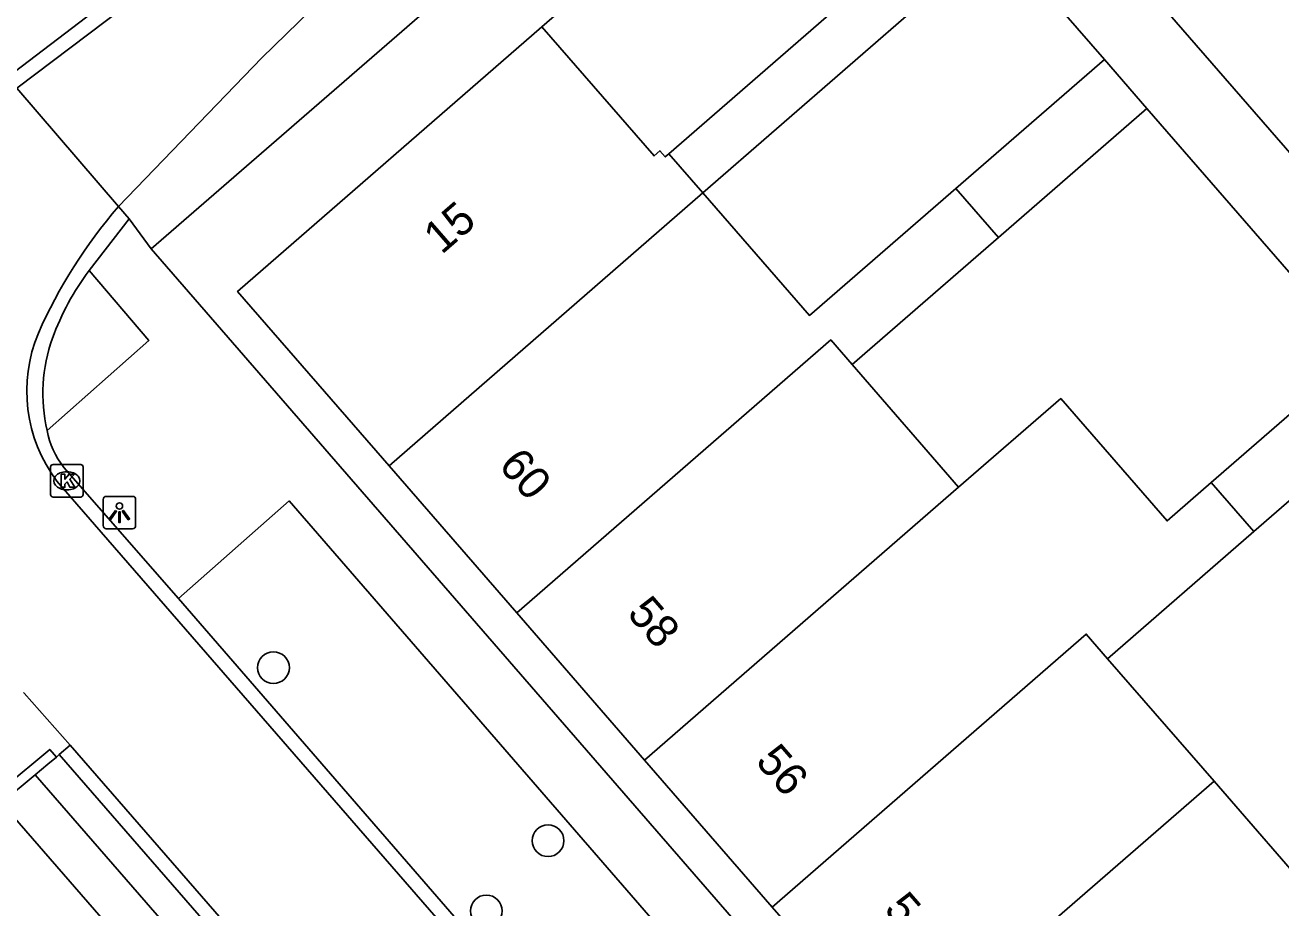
# Model space of a CAD drawing. Extents: x 155888 to 156864, y 383882 to 384671.
# Drawn here: x 156528.65 to 156567.31, y 384038.66 to 384065.85 of the extents above; entities that cross this region are included whole.
import ezdxf

# ---------------------------------------------------------------- set-up
doc = ezdxf.new("R2010")
doc.units = 0
for name, color, linetype in [('IMGEO_Boom', 7, 'Continuous'), ('IMGEO_Greppel_droge_sloot', 7, 'Continuous'), ('IMGEO_Kolk', 7, 'Continuous'), ('IMGEO_Lichtpunt', 7, 'Continuous'), ('IMGEO_Muur', 7, 'Continuous'), ('IMGEO_Pand', 7, 'Continuous'), ('IMGEO_Pand_nummerreeks', 7, 'Continuous'), ('IMGEO_Rijbaan_lokaal_gesloten', 7, 'Continuous'), ('IMGEO_Rijbaan_lokaal_open', 7, 'Continuous'), ('IMGEO_Voetpad_op_trap', 7, 'Continuous'), ('IMGEO_Voetpad_open', 7, 'Continuous')]:
    doc.layers.add(name, color=color, linetype=linetype)

msp = doc.modelspace()

# ---------------------------------------------------------------- linework, layer by layer
at = {"layer": 'IMGEO_Boom'}
for centre in [(156536.295, 384046.054), (156544.751, 384040.725), (156542.849, 384038.562)]:
    msp.add_circle(centre, 0.489, dxfattribs=at)
at = {"layer": 'IMGEO_Greppel_droge_sloot'}
msp.add_lwpolyline([(156528.954, 384042.75), (156556.426, 384011.152), (156566.03, 384000), (156572.445, 383992.551), (156580.931, 383982.719), (156582.218, 383981.09), (156584.728, 383977.511), (156585.273, 383976.032), (156571.074, 383992.201), (156564.306, 384000), (156555.384, 384010.282), (156527.92, 384041.892)], dxfattribs=at)
at = {"layer": 'IMGEO_Kolk'}
for p, q in [((156529.507, 384052.311), (156530.359, 384052.311)), ((156529.432, 384051.385), (156529.432, 384052.237)), ((156529.92, 384052.091), (156529.945, 384052.091)), ((156530.433, 384052.237), (156530.433, 384051.385)), ((156529.943, 384051.531), (156529.918, 384051.531)), ((156530.359, 384051.311), (156529.507, 384051.311))]:
    msp.add_line(p, q, dxfattribs=at)
for points in [[(156529.507, 384052.311), (156530.359, 384052.311)], [(156529.432, 384051.385), (156529.432, 384052.237)], [(156529.753, 384052.011), (156529.876, 384052.011), (156529.876, 384051.86), (156530.006, 384052.011), (156530.17, 384052.011), (156530.024, 384051.86), (156530.177, 384051.611), (156530.025, 384051.611), (156529.94, 384051.775), (156529.876, 384051.708), (156529.876, 384051.611), (156529.753, 384051.611), (156529.753, 384052.011)], [(156530.433, 384052.237), (156530.433, 384051.385)], [(156530.359, 384051.311), (156529.507, 384051.311)]]:
    msp.add_lwpolyline(points, dxfattribs=at)
for centre, start, end in [((156529.509, 384052.235), 91.552, 178.448), ((156529.509, 384052.235), 91.552, 178.448), ((156530.357, 384052.235), 1.552, 88.448), ((156530.357, 384052.235), 1.552, 88.448), ((156529.509, 384051.387), 181.552, 268.448), ((156529.509, 384051.387), 181.552, 268.448), ((156530.357, 384051.387), 271.552, 358.448), ((156530.357, 384051.387), 271.552, 358.448)]:
    msp.add_arc(centre, 0.0765, start, end, dxfattribs=at)
for centre, major_axis, ratio, start_param, end_param in [((156529.919, 384051.811), (-0.387, 0.002), 0.722429, 4.712389, 7.853982), ((156529.944, 384051.811), (-0.39, 0.002), 0.717154, 1.570796, 4.712389)]:
    msp.add_ellipse(centre, major_axis=major_axis, ratio=ratio, start_param=start_param, end_param=end_param, dxfattribs=at)
at = {"layer": 'IMGEO_Lichtpunt'}
for p, q in [((156531.053, 384051.236), (156531.053, 384050.429)), ((156531.053, 384051.236), (156531.053, 384050.429)), ((156531.955, 384051.331), (156531.147, 384051.331)), ((156531.955, 384051.331), (156531.147, 384051.331)), ((156532.049, 384050.429), (156532.049, 384051.236)), ((156532.049, 384050.429), (156532.049, 384051.236)), ((156531.147, 384050.335), (156531.955, 384050.335)), ((156531.147, 384050.335), (156531.955, 384050.335))]:
    msp.add_line(p, q, dxfattribs=at)
for points in [[(156531.427, 384050.9), (156531.466, 384050.872), (156531.278, 384050.61), (156531.24, 384050.637), (156531.427, 384050.9)], [(156531.529, 384050.852), (156531.576, 384050.852), (156531.576, 384050.53), (156531.529, 384050.53), (156531.529, 384050.852)], [(156531.639, 384050.872), (156531.677, 384050.899), (156531.864, 384050.637), (156531.825, 384050.609), (156531.639, 384050.872)]]:
    msp.add_lwpolyline(points, dxfattribs=at)
msp.add_circle((156531.552, 384051.034), 0.0994, dxfattribs=at)
for centre, start, end in [((156531.147, 384051.236), 90, 180), ((156531.147, 384051.236), 90, 180), ((156531.955, 384051.236), 0, 90), ((156531.955, 384051.236), 0, 90), ((156531.147, 384050.429), 180, 270), ((156531.147, 384050.429), 180, 270), ((156531.955, 384050.429), 270, 0), ((156531.955, 384050.429), 270, 360)]:
    msp.add_arc(centre, 0.0946, start, end, dxfattribs=at)
at = {"layer": 'IMGEO_Muur'}
for points in [[(156529.611, 384043.296), (156529.404, 384043.535), (156528.003, 384042.363)], [(156529.611, 384043.296), (156529.348, 384043.078), (156528.954, 384042.75)], [(156528.954, 384042.75), (156527.92, 384041.892)]]:
    msp.add_lwpolyline(points, dxfattribs=at)
at = {"layer": 'IMGEO_Pand'}
for points in [[(156544.563, 384065.789), (156553.921, 384073.918)], [(156557.529, 384069.764), (156548.471, 384061.886)], [(156539.854, 384052.269), (156535.188, 384057.645), (156544.563, 384065.789)], [(156544.563, 384065.789), (156548.013, 384061.819), (156548.194, 384061.976), (156548.358, 384061.787), (156548.471, 384061.886)], [(156557.306, 384060.817), (156561.881, 384064.789)], [(156561.881, 384064.789), (156563.192, 384063.279)], [(156563.192, 384063.279), (156558.617, 384059.307)], [(156548.471, 384061.886), (156549.52, 384060.678)], [(156549.52, 384060.678), (156552.798, 384056.903), (156557.306, 384060.817)], [(156558.617, 384059.307), (156557.306, 384060.817)], [(156549.52, 384060.678), (156539.854, 384052.269)], [(156558.617, 384059.307), (156554.109, 384055.393)], [(156554.109, 384055.393), (156553.454, 384056.148), (156543.786, 384047.739)], [(156557.391, 384051.613), (156554.109, 384055.393)], [(156565.173, 384051.756), (156569.748, 384055.729)], [(156557.391, 384051.613), (156560.538, 384054.345), (156563.812, 384050.574), (156565.173, 384051.756)], [(156571.059, 384054.219), (156566.484, 384050.246)], [(156543.786, 384047.739), (156539.854, 384052.269)], [(156547.718, 384043.208), (156557.391, 384051.613)], [(156566.484, 384050.246), (156565.173, 384051.756)], [(156566.484, 384050.246), (156561.976, 384046.332)], [(156547.718, 384043.208), (156543.786, 384047.739)], [(156551.649, 384038.679), (156561.321, 384047.087), (156561.976, 384046.332)], [(156561.976, 384046.332), (156565.256, 384042.554)], [(156551.649, 384038.679), (156547.718, 384043.208)], [(156565.256, 384042.554), (156568.532, 384038.781), (156573.04, 384042.695)], [(156565.256, 384042.554), (156555.581, 384034.149)], [(156555.581, 384034.149), (156551.649, 384038.679)]]:
    msp.add_lwpolyline(points, dxfattribs=at)
at = {"layer": 'IMGEO_Rijbaan_lokaal_gesloten'}
for points in [[(156528.389, 384063.906), (156532.781, 384067.236), (156536.903, 384070.55), (156552.177, 384083.855), (156568.729, 384098.213), (156583.48, 384111.077), (156616.441, 384139.692), (156618.873, 384141.904), (156620.066, 384143.035), (156621.243, 384144.182), (156623.55, 384146.525), (156624.152, 384147.224), (156624.451, 384147.625)], [(156574.884, 384097.615), (156574.254, 384097.287), (156573.089, 384096.493), (156571.232, 384095.093), (156569.511, 384093.811), (156565.774, 384090.997), (156564.52, 384089.962), (156545.807, 384073.68), (156537.825, 384066.685), (156535.938, 384064.836), (156531.519, 384060.256)], [(156528.389, 384063.906), (156531.519, 384060.256)], [(156529.628, 384051.804), (156565.483, 384010.532), (156574.636, 384000), (156603.554, 383966.725)], [(156530.033, 384043.663), (156528.617, 384045.27), (156528.598, 384045.292)], [(156646.206, 383910.051), (156567.998, 384000), (156530.033, 384043.663)]]:
    msp.add_lwpolyline(points, dxfattribs=at)
for centre, radius, start, end in [((156543.457, 384049.985), 15.748, 139.2946, 156.1309), ((156533.3, 384054.578), 4.602, 157.2453, 217.0728)]:
    msp.add_arc(centre, radius, start, end, dxfattribs=at)
at = {"layer": 'IMGEO_Rijbaan_lokaal_open'}
for points in [[(156530.762, 384066.263), (156528.098, 384064.236)], [(156531.519, 384060.256), (156531.847, 384059.88)], [(156531.847, 384059.88), (156530.62, 384058.287)], [(156529.835, 384052.221), (156533.37, 384048.181)], [(156545.876, 384033.764), (156533.37, 384048.181)], [(156530.033, 384043.663), (156529.694, 384043.376)], [(156646.206, 383910.051), (156645.847, 383909.788), (156626.506, 383932.134), (156601.837, 383960.361), (156567.837, 383999.499), (156567.401, 384000), (156529.694, 384043.376)]]:
    msp.add_lwpolyline(points, dxfattribs=at)
for centre, radius, start, end in [((156537.119, 384053.412), 8.124, 143.1286, 159.9165), ((156534.238, 384054.501), 5.045, 160.2934, 193.0588), ((156532.065, 384053.905), 2.794, 191.2256, 217.0626)]:
    msp.add_arc(centre, radius, start, end, dxfattribs=at)
at = {"layer": 'IMGEO_Voetpad_op_trap'}
msp.add_lwpolyline([(156529.694, 384043.376), (156529.611, 384043.296)], dxfattribs=at)
at = {"layer": 'IMGEO_Voetpad_open'}
for points in [[(156532.534, 384058.953), (156571.128, 384092.444)], [(156592.123, 384033.709), (156560.241, 384070.368), (156568.505, 384077.555)], [(156561.881, 384064.789), (156558.592, 384068.571), (156549.52, 384060.678)], [(156563.192, 384063.279), (156569.748, 384055.729)], [(156531.847, 384059.88), (156532.534, 384058.953)], [(156570.638, 384015.053), (156532.534, 384058.953)], [(156530.62, 384058.287), (156532.454, 384056.133), (156529.324, 384053.361)], [(156533.37, 384048.181), (156536.777, 384051.19), (156549.317, 384036.731), (156545.876, 384033.764)]]:
    msp.add_lwpolyline(points, dxfattribs=at)

# ---------------------------------------------------------------- texts
at = {"layer": 'IMGEO_Pand_nummerreeks'}
for s, rotation, p in [('15', 40.9798, (156541.472, 384058.759)), ('60', 310.9557, (156543.196, 384052.264)), ('58', 310.9557, (156547.153, 384047.705)), ('56', 310.9548, (156551.107, 384043.149)), ('54', 310.9557, (156555.063, 384038.591))]:
    msp.add_text(s, height=1, rotation=rotation, dxfattribs=at).set_placement(p)

doc.saveas('drawing.dxf')
